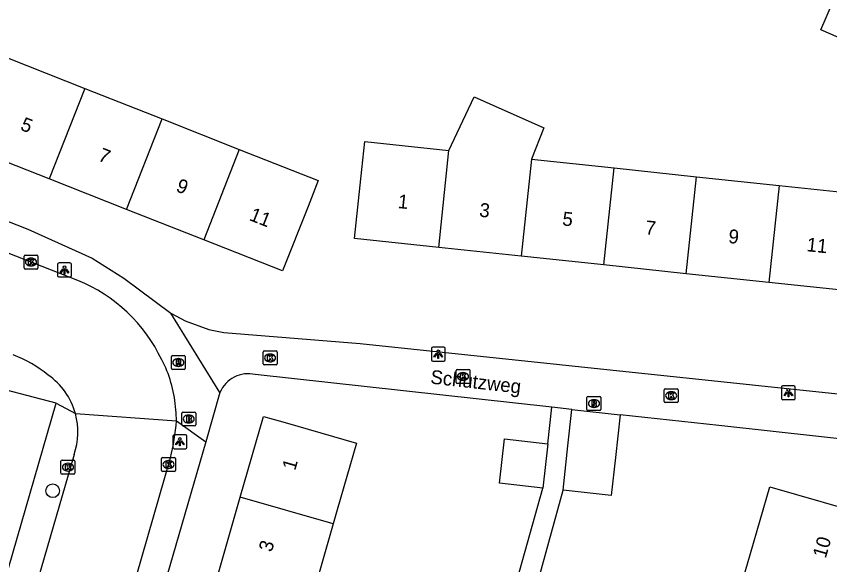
# Model space of a CAD drawing. Extents: x 159822 to 160765, y 380693 to 381634.
# Drawn here: x 160374.4 to 160432.9, y 381286.7 to 381326.1 of the extents above; entities that cross this region are included whole.
import ezdxf

# ---------------------------------------------------------------- set-up
doc = ezdxf.new("R2010")
doc.units = 0
for name, color, linetype in [('IMGEO_Boom', 7, 'Continuous'), ('IMGEO_Brandkraan', 7, 'Continuous'), ('IMGEO_Kolk', 7, 'Continuous'), ('IMGEO_Lichtpunt', 7, 'Continuous'), ('IMGEO_Openbare_ruimte_label', 7, 'Continuous'), ('IMGEO_Pand', 7, 'Continuous'), ('IMGEO_Pand_nummerreeks', 7, 'Continuous'), ('IMGEO_Rijbaan_lokaal_open', 7, 'Continuous'), ('IMGEO_Rioolput', 7, 'Continuous'), ('IMGEO_Voetpad_open', 7, 'Continuous')]:
    doc.layers.add(name, color=color, linetype=linetype)

msp = doc.modelspace()

# ---------------------------------------------------------------- linework, layer by layer
at = {"layer": 'IMGEO_Boom'}
msp.add_circle((160377.056, 381291.992), 0.489, dxfattribs=at)
at = {"layer": 'IMGEO_Brandkraan'}
for p, q in [((160386.34, 381296.731), (160386.34, 381297.583)), ((160386.415, 381297.657), (160387.267, 381297.657)), ((160387.341, 381297.583), (160387.341, 381296.731)), ((160386.828, 381297.437), (160386.853, 381297.437)), ((160387.267, 381296.657), (160386.415, 381296.657)), ((160386.851, 381296.877), (160386.826, 381296.877))]:
    msp.add_line(p, q, dxfattribs=at)
for points in [[(160386.34, 381296.731), (160386.34, 381297.583)], [(160386.415, 381297.657), (160387.267, 381297.657)], [(160387.341, 381297.583), (160387.341, 381296.731)], [(160386.688, 381297.357), (160386.688, 381296.957), (160386.901, 381296.957)], [(160386.919, 381297.357), (160386.688, 381297.357)], [(160386.867, 381297.276), (160386.813, 381297.276), (160386.813, 381297.2)], [(160386.813, 381297.2), (160386.866, 381297.2)], [(160386.875, 381297.124), (160386.813, 381297.124), (160386.813, 381297.043)], [(160386.813, 381297.043), (160386.875, 381297.043)], [(160387.267, 381296.657), (160386.415, 381296.657)]]:
    msp.add_lwpolyline(points, dxfattribs=at)
for centre, radius, start, end in [((160386.417, 381297.581), 0.0765, 91.55205, 178.44795), ((160386.417, 381297.581), 0.0765, 91.55205, 178.44795), ((160387.265, 381297.581), 0.0765, 1.55205, 88.44795), ((160387.265, 381297.581), 0.0765, 1.55205, 88.44795), ((160386.868, 381297.238), 0.0379, 267.82845, 90.93552), ((160386.876, 381297.083), 0.0404, 269.87594, 90.50774), ((160386.907, 381297.208), 0.251, 268.66757, 293.53466), ((160386.923, 381297.212), 0.145, 59.4692, 91.53667), ((160386.948, 381297.259), 0.0922, 285.51372, 58.15012), ((160386.953, 381297.067), 0.105, 301.31148, 78.98903), ((160386.417, 381296.733), 0.0765, 181.55205, 268.44795), ((160386.417, 381296.733), 0.0765, 181.55205, 268.44795), ((160387.265, 381296.733), 0.0765, 271.55205, 358.44795), ((160387.265, 381296.733), 0.0765, 271.55205, 358.44795)]:
    msp.add_arc(centre, radius, start, end, dxfattribs=at)
for centre, major_axis, ratio, start_param, end_param in [((160386.827, 381297.157), (-0.387, 0.002), 0.722429, 4.712389, 7.853982), ((160386.852, 381297.157), (-0.39, 0.002), 0.717154, 1.570796, 4.712389)]:
    msp.add_ellipse(centre, major_axis=major_axis, ratio=ratio, start_param=start_param, end_param=end_param, dxfattribs=at)
at = {"layer": 'IMGEO_Kolk'}
for p, q in [((160374.997, 381308.028), (160374.997, 381308.88)), ((160375.072, 381308.954), (160375.924, 381308.954)), ((160375.485, 381308.734), (160375.51, 381308.734)), ((160375.998, 381308.88), (160375.998, 381308.028)), ((160375.508, 381308.174), (160375.483, 381308.174)), ((160375.924, 381307.954), (160375.072, 381307.954)), ((160392.191, 381301.128), (160392.191, 381301.98)), ((160392.266, 381302.054), (160393.118, 381302.054)), ((160392.679, 381301.834), (160392.704, 381301.834)), ((160393.192, 381301.98), (160393.192, 381301.128)), ((160392.702, 381301.274), (160392.677, 381301.274)), ((160393.118, 381301.054), (160392.266, 381301.054)), ((160406.071, 381299.795), (160406.071, 381300.647)), ((160406.146, 381300.721), (160406.998, 381300.721)), ((160406.559, 381300.501), (160406.584, 381300.501)), ((160407.072, 381300.647), (160407.072, 381299.795)), ((160406.582, 381299.941), (160406.557, 381299.941)), ((160406.998, 381299.721), (160406.146, 381299.721)), ((160421.121, 381299.336), (160421.973, 381299.336)), ((160421.046, 381298.41), (160421.046, 381299.262)), ((160421.534, 381299.116), (160421.559, 381299.116)), ((160422.047, 381299.262), (160422.047, 381298.41)), ((160421.973, 381298.336), (160421.121, 381298.336)), ((160421.557, 381298.556), (160421.532, 381298.556)), ((160377.652, 381293.261), (160377.652, 381294.113)), ((160377.727, 381294.187), (160378.579, 381294.187)), ((160378.653, 381294.113), (160378.653, 381293.261)), ((160384.889, 381293.456), (160384.889, 381294.308)), ((160384.964, 381294.382), (160385.816, 381294.382)), ((160385.377, 381294.162), (160385.402, 381294.162)), ((160385.89, 381294.308), (160385.89, 381293.456)), ((160378.14, 381293.967), (160378.165, 381293.967)), ((160385.4, 381293.602), (160385.375, 381293.602)), ((160378.579, 381293.187), (160377.727, 381293.187)), ((160378.163, 381293.407), (160378.138, 381293.407)), ((160385.816, 381293.382), (160384.964, 381293.382))]:
    msp.add_line(p, q, dxfattribs=at)
for points in [[(160374.997, 381308.028), (160374.997, 381308.88)], [(160375.072, 381308.954), (160375.924, 381308.954)], [(160375.998, 381308.88), (160375.998, 381308.028)], [(160375.318, 381308.654), (160375.441, 381308.654), (160375.441, 381308.503), (160375.571, 381308.654), (160375.735, 381308.654), (160375.589, 381308.503), (160375.742, 381308.254), (160375.59, 381308.254), (160375.505, 381308.418), (160375.441, 381308.351), (160375.441, 381308.254), (160375.318, 381308.254), (160375.318, 381308.654)], [(160375.924, 381307.954), (160375.072, 381307.954)], [(160392.191, 381301.128), (160392.191, 381301.98)], [(160392.266, 381302.054), (160393.118, 381302.054)], [(160392.512, 381301.754), (160392.635, 381301.754), (160392.635, 381301.603), (160392.765, 381301.754), (160392.929, 381301.754), (160392.783, 381301.603), (160392.936, 381301.354), (160392.784, 381301.354), (160392.699, 381301.518), (160392.635, 381301.451), (160392.635, 381301.354), (160392.512, 381301.354), (160392.512, 381301.754)], [(160393.192, 381301.98), (160393.192, 381301.128)], [(160393.118, 381301.054), (160392.266, 381301.054)], [(160406.071, 381299.795), (160406.071, 381300.647)], [(160406.146, 381300.721), (160406.998, 381300.721)], [(160407.072, 381300.647), (160407.072, 381299.795)], [(160406.392, 381300.421), (160406.515, 381300.421), (160406.515, 381300.27), (160406.645, 381300.421), (160406.809, 381300.421), (160406.663, 381300.27), (160406.816, 381300.021), (160406.664, 381300.021), (160406.579, 381300.185), (160406.515, 381300.118), (160406.515, 381300.021), (160406.392, 381300.021), (160406.392, 381300.421)], [(160406.998, 381299.721), (160406.146, 381299.721)], [(160421.121, 381299.336), (160421.973, 381299.336)], [(160421.046, 381298.41), (160421.046, 381299.262)], [(160421.367, 381299.036), (160421.49, 381299.036), (160421.49, 381298.885), (160421.62, 381299.036), (160421.784, 381299.036), (160421.638, 381298.885), (160421.791, 381298.636), (160421.639, 381298.636), (160421.554, 381298.8), (160421.49, 381298.733), (160421.49, 381298.636), (160421.367, 381298.636), (160421.367, 381299.036)], [(160422.047, 381299.262), (160422.047, 381298.41)], [(160421.973, 381298.336), (160421.121, 381298.336)], [(160377.652, 381293.261), (160377.652, 381294.113)], [(160377.727, 381294.187), (160378.579, 381294.187)], [(160378.653, 381294.113), (160378.653, 381293.261)], [(160384.889, 381293.456), (160384.889, 381294.308)], [(160384.964, 381294.382), (160385.816, 381294.382)], [(160385.21, 381294.082), (160385.333, 381294.082), (160385.333, 381293.931), (160385.463, 381294.082), (160385.627, 381294.082), (160385.481, 381293.931), (160385.634, 381293.682), (160385.482, 381293.682), (160385.397, 381293.846), (160385.333, 381293.779), (160385.333, 381293.682), (160385.21, 381293.682), (160385.21, 381294.082)], [(160385.89, 381294.308), (160385.89, 381293.456)], [(160377.973, 381293.887), (160378.096, 381293.887), (160378.096, 381293.736), (160378.226, 381293.887), (160378.39, 381293.887), (160378.244, 381293.736), (160378.397, 381293.487), (160378.245, 381293.487), (160378.16, 381293.651), (160378.096, 381293.584), (160378.096, 381293.487), (160377.973, 381293.487), (160377.973, 381293.887)], [(160378.579, 381293.187), (160377.727, 381293.187)], [(160385.816, 381293.382), (160384.964, 381293.382)]]:
    msp.add_lwpolyline(points, dxfattribs=at)
for centre, start, end in [((160375.074, 381308.878), 91.55205, 178.44795), ((160375.074, 381308.878), 91.55205, 178.44795), ((160375.922, 381308.878), 1.55205, 88.44795), ((160375.922, 381308.878), 1.55205, 88.44795), ((160375.074, 381308.03), 181.55205, 268.44795), ((160375.074, 381308.03), 181.55205, 268.44795), ((160375.922, 381308.03), 271.55205, 358.44795), ((160375.922, 381308.03), 271.55205, 358.44795), ((160392.268, 381301.978), 91.55205, 178.44795), ((160392.268, 381301.978), 91.55205, 178.44795), ((160393.116, 381301.978), 1.55205, 88.44795), ((160393.116, 381301.978), 1.55205, 88.44795), ((160392.268, 381301.13), 181.55205, 268.44795), ((160392.268, 381301.13), 181.55205, 268.44795), ((160393.116, 381301.13), 271.55205, 358.44795), ((160393.116, 381301.13), 271.55205, 358.44795), ((160406.148, 381300.645), 91.55205, 178.44795), ((160406.148, 381300.645), 91.55205, 178.44795), ((160406.996, 381300.645), 1.55205, 88.44795), ((160406.996, 381300.645), 1.55205, 88.44795), ((160406.148, 381299.797), 181.55205, 268.44795), ((160406.148, 381299.797), 181.55205, 268.44795), ((160406.996, 381299.797), 271.55205, 358.44795), ((160406.996, 381299.797), 271.55205, 358.44795), ((160421.123, 381299.26), 91.55205, 178.44795), ((160421.123, 381299.26), 91.55205, 178.44795), ((160421.971, 381299.26), 1.55205, 88.44795), ((160421.971, 381299.26), 1.55205, 88.44795), ((160421.123, 381298.412), 181.55205, 268.44795), ((160421.123, 381298.412), 181.55205, 268.44795), ((160421.971, 381298.412), 271.55205, 358.44795), ((160421.971, 381298.412), 271.55205, 358.44795), ((160377.729, 381294.111), 91.55205, 178.44795), ((160377.729, 381294.111), 91.55205, 178.44795), ((160378.577, 381294.111), 1.55205, 88.44795), ((160378.577, 381294.111), 1.55205, 88.44795), ((160384.966, 381294.306), 91.55205, 178.44795), ((160384.966, 381294.306), 91.55205, 178.44795), ((160385.814, 381294.306), 1.55205, 88.44795), ((160385.814, 381294.306), 1.55205, 88.44795), ((160384.966, 381293.458), 181.55205, 268.44795), ((160384.966, 381293.458), 181.55205, 268.44795), ((160385.814, 381293.458), 271.55205, 358.44795), ((160385.814, 381293.458), 271.55205, 358.44795), ((160377.729, 381293.263), 181.55205, 268.44795), ((160377.729, 381293.263), 181.55205, 268.44795), ((160378.577, 381293.263), 271.55205, 358.44795), ((160378.577, 381293.263), 271.55205, 358.44795)]:
    msp.add_arc(centre, 0.0765, start, end, dxfattribs=at)
for centre, major_axis, ratio, start_param, end_param in [((160375.484, 381308.454), (-0.387, 0.002), 0.722429, 4.712389, 7.853982), ((160375.509, 381308.454), (-0.39, 0.002), 0.717154, 1.570796, 4.712389), ((160392.678, 381301.554), (-0.387, 0.002), 0.722429, 4.712389, 7.853982), ((160392.703, 381301.554), (-0.39, 0.002), 0.717154, 1.570796, 4.712389), ((160406.558, 381300.221), (-0.387, 0.002), 0.722429, 4.712389, 7.853982), ((160406.583, 381300.221), (-0.39, 0.002), 0.717154, 1.570796, 4.712389), ((160421.533, 381298.836), (-0.387, 0.002), 0.722429, 4.712389, 7.853982), ((160421.558, 381298.836), (-0.39, 0.002), 0.717154, 1.570796, 4.712389), ((160385.376, 381293.882), (-0.387, 0.002), 0.722429, 4.712389, 7.853982), ((160385.401, 381293.882), (-0.39, 0.002), 0.717154, 1.570796, 4.712389), ((160378.139, 381293.687), (-0.387, 0.002), 0.722429, 4.712389, 7.853982), ((160378.164, 381293.687), (-0.39, 0.002), 0.717154, 1.570796, 4.712389)]:
    msp.add_ellipse(centre, major_axis=major_axis, ratio=ratio, start_param=start_param, end_param=end_param, dxfattribs=at)
at = {"layer": 'IMGEO_Lichtpunt'}
for p, q in [((160377.405, 381308.292), (160377.405, 381307.485)), ((160377.405, 381308.292), (160377.405, 381307.485)), ((160378.307, 381308.387), (160377.499, 381308.387)), ((160378.307, 381308.387), (160377.499, 381308.387)), ((160378.401, 381307.485), (160378.401, 381308.292)), ((160378.401, 381307.485), (160378.401, 381308.292)), ((160377.499, 381307.391), (160378.307, 381307.391)), ((160377.499, 381307.391), (160378.307, 381307.391)), ((160404.293, 381302.23), (160404.293, 381301.423)), ((160404.293, 381302.23), (160404.293, 381301.423)), ((160405.195, 381302.325), (160404.387, 381302.325)), ((160405.195, 381302.325), (160404.387, 381302.325)), ((160405.289, 381301.423), (160405.289, 381302.23)), ((160405.289, 381301.423), (160405.289, 381302.23)), ((160404.387, 381301.329), (160405.195, 381301.329)), ((160404.387, 381301.329), (160405.195, 381301.329)), ((160429.472, 381299.45), (160429.472, 381298.643)), ((160429.472, 381299.45), (160429.472, 381298.643)), ((160430.374, 381299.545), (160429.566, 381299.545)), ((160430.374, 381299.545), (160429.566, 381299.545)), ((160430.468, 381298.643), (160430.468, 381299.45)), ((160430.468, 381298.643), (160430.468, 381299.45)), ((160429.566, 381298.549), (160430.374, 381298.549)), ((160429.566, 381298.549), (160430.374, 381298.549)), ((160385.706, 381295.92), (160385.706, 381295.113)), ((160385.706, 381295.92), (160385.706, 381295.113)), ((160386.608, 381296.015), (160385.8, 381296.015)), ((160386.608, 381296.015), (160385.8, 381296.015)), ((160386.702, 381295.113), (160386.702, 381295.92)), ((160386.702, 381295.113), (160386.702, 381295.92)), ((160385.8, 381295.019), (160386.608, 381295.019)), ((160385.8, 381295.019), (160386.608, 381295.019))]:
    msp.add_line(p, q, dxfattribs=at)
for points in [[(160377.779, 381307.956), (160377.818, 381307.928), (160377.63, 381307.666), (160377.592, 381307.693), (160377.779, 381307.956)], [(160377.881, 381307.908), (160377.928, 381307.908), (160377.928, 381307.586), (160377.881, 381307.586), (160377.881, 381307.908)], [(160377.991, 381307.928), (160378.029, 381307.955), (160378.216, 381307.693), (160378.177, 381307.665), (160377.991, 381307.928)], [(160404.667, 381301.894), (160404.706, 381301.866), (160404.518, 381301.604), (160404.48, 381301.631), (160404.667, 381301.894)], [(160404.769, 381301.846), (160404.816, 381301.846), (160404.816, 381301.524), (160404.769, 381301.524), (160404.769, 381301.846)], [(160404.879, 381301.866), (160404.917, 381301.893), (160405.104, 381301.631), (160405.065, 381301.603), (160404.879, 381301.866)], [(160429.846, 381299.114), (160429.885, 381299.086), (160429.697, 381298.824), (160429.659, 381298.851), (160429.846, 381299.114)], [(160429.948, 381299.066), (160429.995, 381299.066), (160429.995, 381298.744), (160429.948, 381298.744), (160429.948, 381299.066)], [(160430.058, 381299.086), (160430.096, 381299.113), (160430.283, 381298.851), (160430.244, 381298.823), (160430.058, 381299.086)], [(160386.08, 381295.584), (160386.119, 381295.556), (160385.931, 381295.294), (160385.893, 381295.321), (160386.08, 381295.584)], [(160386.182, 381295.536), (160386.229, 381295.536), (160386.229, 381295.214), (160386.182, 381295.214), (160386.182, 381295.536)], [(160386.292, 381295.556), (160386.33, 381295.583), (160386.517, 381295.321), (160386.478, 381295.293), (160386.292, 381295.556)]]:
    msp.add_lwpolyline(points, dxfattribs=at)
for centre in [(160377.904, 381308.09), (160404.792, 381302.028), (160429.971, 381299.248), (160386.205, 381295.718)]:
    msp.add_circle(centre, 0.0994, dxfattribs=at)
for centre, start, end in [((160377.499, 381308.292), 90, 180), ((160377.499, 381308.292), 90, 180), ((160378.307, 381308.292), 0, 90), ((160378.307, 381308.292), 0, 90), ((160377.499, 381307.485), 180, 270), ((160377.499, 381307.485), 180, 270), ((160378.307, 381307.485), 270, 0), ((160378.307, 381307.485), 270, 360), ((160404.387, 381302.23), 90, 180), ((160404.387, 381302.23), 90, 180), ((160405.195, 381302.23), 0, 90), ((160405.195, 381302.23), 0, 90), ((160404.387, 381301.423), 180, 270), ((160404.387, 381301.423), 180, 270), ((160405.195, 381301.423), 270, 0), ((160405.195, 381301.423), 270, 360), ((160429.566, 381299.45), 90, 180), ((160429.566, 381299.45), 90, 180), ((160430.374, 381299.45), 0, 90), ((160430.374, 381299.45), 0, 90), ((160429.566, 381298.643), 180, 270), ((160429.566, 381298.643), 180, 270), ((160430.374, 381298.643), 270, 0), ((160430.374, 381298.643), 270, 360), ((160385.8, 381295.92), 90, 180), ((160385.8, 381295.92), 90, 180), ((160386.608, 381295.92), 0, 90), ((160386.608, 381295.92), 0, 90), ((160385.8, 381295.113), 180, 270), ((160385.8, 381295.113), 180, 270), ((160386.608, 381295.113), 270, 0), ((160386.608, 381295.113), 270, 360)]:
    msp.add_arc(centre, 0.0946, start, end, dxfattribs=at)
at = {"layer": 'IMGEO_Pand'}
for points in [[(160434.128, 381324.368), (160432.298, 381325.161), (160434.836, 381331.017)], [(160373.802, 381323.144), (160379.361, 381320.949)], [(160379.361, 381320.949), (160376.796, 381314.443)], [(160379.361, 381320.949), (160384.92, 381318.753)], [(160405.559, 381316.481), (160407.383, 381320.359), (160412.387, 381318.112), (160411.496, 381315.854)], [(160382.355, 381312.247), (160384.92, 381318.753)], [(160384.92, 381318.753), (160390.48, 381316.557)], [(160404.82, 381309.499), (160398.758, 381310.14), (160399.284, 381315.113), (160399.496, 381317.122), (160405.559, 381316.481)], [(160376.796, 381314.443), (160371.237, 381316.638)], [(160390.48, 381316.557), (160396.152, 381314.317), (160395.42, 381312.463), (160393.583, 381307.812), (160387.915, 381310.051)], [(160390.48, 381316.557), (160387.915, 381310.051)], [(160404.82, 381309.499), (160405.559, 381316.481)], [(160411.496, 381315.854), (160410.756, 381308.872)], [(160411.496, 381315.854), (160417.433, 381315.226)], [(160416.693, 381308.244), (160417.433, 381315.226)], [(160417.433, 381315.226), (160423.37, 381314.599)], [(160422.63, 381307.616), (160423.37, 381314.599)], [(160423.37, 381314.599), (160429.307, 381313.971)], [(160382.355, 381312.247), (160376.796, 381314.443)], [(160429.307, 381313.971), (160428.567, 381306.989)], [(160429.307, 381313.971), (160435.243, 381313.344)], [(160387.915, 381310.051), (160382.355, 381312.247)], [(160410.756, 381308.872), (160404.82, 381309.499)], [(160416.693, 381308.244), (160410.756, 381308.872)], [(160422.63, 381307.616), (160416.693, 381308.244)], [(160428.567, 381306.989), (160422.63, 381307.616)], [(160434.503, 381306.361), (160428.567, 381306.989)], [(160413.763, 381292.023), (160414.115, 381295.217), (160414.405, 381297.844)], [(160414.405, 381297.844), (160417.885, 381297.462)], [(160390.542, 381291.524), (160392.214, 381297.349), (160392.914, 381297.148), (160393.767, 381296.903), (160398.902, 381295.429), (160397.523, 381290.624), (160397.23, 381289.603)], [(160417.885, 381297.462), (160417.541, 381294.381), (160417.235, 381291.64), (160413.763, 381292.023)], [(160412.322, 381292.181), (160409.191, 381292.526), (160409.543, 381295.726), (160412.674, 381295.378)], [(160412.674, 381295.378), (160412.322, 381292.181)], [(160426.866, 381286.151), (160427.247, 381287.475), (160428.628, 381292.28), (160436.153, 381290.116), (160434.391, 381283.987)], [(160388.903, 381285.813), (160390.542, 381291.524)], [(160397.23, 381289.603), (160390.542, 381291.524)], [(160397.23, 381289.603), (160395.591, 381283.892)]]:
    msp.add_lwpolyline(points, dxfattribs=at)
at = {"layer": 'IMGEO_Rijbaan_lokaal_open'}
for points in [[(160378.868, 381307.132), (160361.8, 381313.821), (160358.307, 381315.204), (160353.483, 381317.114), (160343.53, 381321.055)], [(160385.099, 381301.043), (160384.895, 381301.423)], [(160378.693, 381297.546), (160385.962, 381297.018)], [(160385.962, 381297.018), (160385.932, 381297.595)], [(160378.591, 381294.609), (160367.526, 381256.502), (160366.426, 381252.688), (160364.487, 381246.013)], [(160371.067, 381244.133), (160372.118, 381247.759), (160374.029, 381254.391), (160385.528, 381294.362)]]:
    msp.add_lwpolyline(points, dxfattribs=at)
for centre, radius, start, end in [((160374.489, 381296.473), 11.523, 25.43858, 67.66565), ((160370.893, 381293.072), 9.309, 51.12961, 69.08712), ((160376.514, 381297.144), 9.428, 2.7391, 24.42451), ((160373.898, 381296.238), 4.97, 15.25593, 55.19548), ((160373.896, 381296.242), 4.971, 340.81836, 15.20355), ((160370.02, 381298.26), 15.99, 345.89243, 355.54693)]:
    msp.add_arc(centre, radius, start, end, dxfattribs=at)
at = {"layer": 'IMGEO_Rioolput'}
for p, q in [((160385.591, 381300.798), (160385.591, 381301.65)), ((160385.666, 381301.724), (160386.518, 381301.724)), ((160386.592, 381301.65), (160386.592, 381300.798)), ((160386.079, 381301.504), (160386.104, 381301.504)), ((160386.518, 381300.724), (160385.666, 381300.724)), ((160386.102, 381300.944), (160386.077, 381300.944)), ((160415.562, 381298.768), (160416.414, 381298.768)), ((160415.487, 381297.842), (160415.487, 381298.694)), ((160415.975, 381298.548), (160416, 381298.548)), ((160416.488, 381298.694), (160416.488, 381297.842)), ((160416.414, 381297.768), (160415.562, 381297.768)), ((160415.998, 381297.988), (160415.973, 381297.988))]:
    msp.add_line(p, q, dxfattribs=at)
for points in [[(160385.591, 381300.798), (160385.591, 381301.65)], [(160385.666, 381301.724), (160386.518, 381301.724)], [(160386.592, 381301.65), (160386.592, 381300.798)], [(160386.18, 381301.422), (160385.928, 381301.424), (160385.928, 381301.024)], [(160385.928, 381301.024), (160386.052, 381301.024), (160386.052, 381301.186), (160386.063, 381301.186)], [(160386.106, 381301.343), (160386.052, 381301.343), (160386.052, 381301.262)], [(160386.052, 381301.262), (160386.104, 381301.262)], [(160386.11, 381301.157), (160386.181, 381301.024), (160386.321, 381301.024), (160386.256, 381301.15)], [(160386.518, 381300.724), (160385.666, 381300.724)], [(160415.562, 381298.768), (160416.414, 381298.768)], [(160415.487, 381297.842), (160415.487, 381298.694)], [(160416.076, 381298.466), (160415.824, 381298.468), (160415.824, 381298.068)], [(160415.824, 381298.068), (160415.948, 381298.068), (160415.948, 381298.23), (160415.959, 381298.23)], [(160416.002, 381298.387), (160415.948, 381298.387), (160415.948, 381298.306)], [(160415.948, 381298.306), (160416, 381298.306)], [(160416.006, 381298.201), (160416.077, 381298.068), (160416.217, 381298.068), (160416.152, 381298.194)], [(160416.488, 381298.694), (160416.488, 381297.842)], [(160416.414, 381297.768), (160415.562, 381297.768)]]:
    msp.add_lwpolyline(points, dxfattribs=at)
for centre, radius, start, end in [((160385.668, 381301.648), 0.0765, 91.55205, 178.44795), ((160385.668, 381301.648), 0.0765, 91.55205, 178.44795), ((160386.516, 381301.648), 0.0765, 1.55205, 88.44795), ((160386.516, 381301.648), 0.0765, 1.55205, 88.44795), ((160386.062, 381301.133), 0.0533, 26.02933, 88.69889), ((160386.088, 381301.451), 0.19, 274.7715, 282.96867), ((160386.112, 381301.247), 0.0964, 77.00612, 93.18647), ((160386.126, 381301.304), 0.0378, 276.66336, 79.67722), ((160386.179, 381301.312), 0.109, 350.36119, 89.41601), ((160386.177, 381301.312), 0.112, 277.58423, 350.98172), ((160386.161, 381301.097), 0.108, 29.51342, 73.79051), ((160385.668, 381300.8), 0.0765, 181.55205, 268.44795), ((160385.668, 381300.8), 0.0765, 181.55205, 268.44795), ((160386.516, 381300.8), 0.0765, 271.55205, 358.44795), ((160386.516, 381300.8), 0.0765, 271.55205, 358.44795), ((160415.564, 381298.692), 0.0765, 91.55205, 178.44795), ((160415.564, 381298.692), 0.0765, 91.55205, 178.44795), ((160416.412, 381298.692), 0.0765, 1.55205, 88.44795), ((160416.412, 381298.692), 0.0765, 1.55205, 88.44795), ((160415.958, 381298.177), 0.0533, 26.02933, 88.69889), ((160415.984, 381298.495), 0.19, 274.7715, 282.96867), ((160416.008, 381298.291), 0.0964, 77.00612, 93.18647), ((160416.022, 381298.348), 0.0378, 276.66336, 79.67722), ((160416.075, 381298.356), 0.109, 350.36119, 89.41601), ((160416.073, 381298.356), 0.112, 277.58423, 350.98172), ((160416.057, 381298.141), 0.108, 29.51342, 73.79051), ((160415.564, 381297.844), 0.0765, 181.55205, 268.44795), ((160415.564, 381297.844), 0.0765, 181.55205, 268.44795), ((160416.412, 381297.844), 0.0765, 271.55205, 358.44795), ((160416.412, 381297.844), 0.0765, 271.55205, 358.44795)]:
    msp.add_arc(centre, radius, start, end, dxfattribs=at)
for centre, major_axis, ratio, start_param, end_param in [((160386.078, 381301.224), (-0.387, 0.002), 0.722429, 4.712389, 7.853982), ((160386.103, 381301.224), (-0.39, 0.002), 0.717154, 1.570796, 4.712389), ((160415.974, 381298.268), (-0.387, 0.002), 0.722429, 4.712389, 7.853982), ((160415.999, 381298.268), (-0.39, 0.002), 0.717154, 1.570796, 4.712389)]:
    msp.add_ellipse(centre, major_axis=major_axis, ratio=ratio, start_param=start_param, end_param=end_param, dxfattribs=at)
at = {"layer": 'IMGEO_Voetpad_open'}
for points in [[(160358.581, 381317.406), (160375.268, 381310.815), (160379.89, 381308.737), (160382.165, 381307.29), (160385.549, 381304.776)], [(160385.549, 381304.776), (160386.592, 381304.226), (160388.289, 381303.611), (160389.369, 381303.391), (160399.174, 381302.587), (160441.741, 381298.109), (160442.351, 381298.396), (160442.693, 381298.896)], [(160389.085, 381299.063), (160385.549, 381304.776)], [(160412.963, 381298.003), (160391.627, 381300.349)], [(160377.296, 381298.306), (160371.589, 381299.784)], [(160389.085, 381299.063), (160388.06, 381295.519)], [(160367.267, 381263.577), (160377.296, 381298.306)], [(160377.296, 381298.306), (160378.693, 381297.546)], [(160412.674, 381295.378), (160412.963, 381298.003)], [(160414.405, 381297.844), (160412.963, 381298.003)], [(160385.962, 381297.018), (160388.06, 381295.519)], [(160441.164, 381293.666), (160441.058, 381294.498), (160440.455, 381294.918), (160439.518, 381295.083), (160424.971, 381296.683), (160417.885, 381297.462)], [(160388.06, 381295.519), (160382.201, 381275.257)], [(160409.29, 381281.578), (160409.326, 381281.568), (160412.322, 381292.181)], [(160412.107, 381285.928), (160413.763, 381292.023)]]:
    msp.add_lwpolyline(points, dxfattribs=at)
msp.add_arc((160391.105, 381298.226), 2.186, 76.17698, 157.4928, dxfattribs=at)

# ---------------------------------------------------------------- texts
at = {"layer": 'IMGEO_Openbare_ruimte_label'}
msp.add_text('Schutzweg', height=1, rotation=353.62818, dxfattribs=at).set_placement((160404.189, 381299.709))
at = {"layer": 'IMGEO_Pand_nummerreeks'}
for s, rotation, p in [('5', 338.44674, (160374.666, 381317.993)), ('7', 338.44674, (160380.262, 381315.783)), ('9', 338.44674, (160385.858, 381313.573)), ('1', 353.96567, (160401.848, 381312.347)), ('11', 338.44674, (160391.133, 381311.489)), ('3', 353.96675, (160407.707, 381311.728)), ('5', 353.96567, (160413.679, 381311.097)), ('7', 353.96567, (160419.65, 381310.465)), ('9', 353.96567, (160425.622, 381309.834)), ('11', 353.96567, (160431.251, 381309.24)), ('1', 73.98575, (160394.495, 381293.405)), ('3', 73.98575, (160392.808, 381287.527)), ('10', 73.95922, (160432.659, 381287.082))]:
    msp.add_text(s, height=1, rotation=rotation, dxfattribs=at).set_placement(p)

doc.saveas('drawing.dxf')
